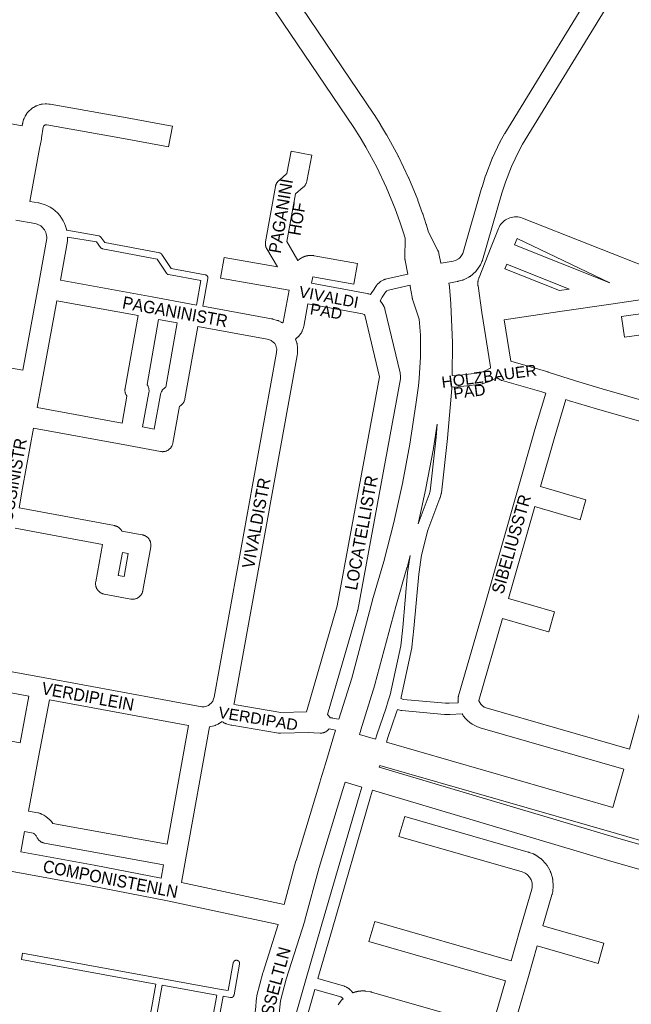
# Model space of a CAD drawing. Header units: metres. Extents: x 123819 to 142731, y 393440 to 405763.
# Tile 257 of 346: x 133602 to 133983, y 400092 to 400705. Entities that reach past the tile are written whole.
import ezdxf
from ezdxf.enums import TextEntityAlignment as Align

# ---------------------------------------------------------------- set-up
doc = ezdxf.new("R2010")
doc.units = ezdxf.units.M
doc.header["$MEASUREMENT"] = 0
for name, color, linetype, lineweight in [('gs-anno-wegen algemeen tekst', 7, 'Continuous', 0), ('gs-knt-aanvullende hoofdweg', 7, 'Continuous', 0), ('gs-knt-fietspaden', 7, 'Continuous', 0), ('gs-knt-paden', 7, 'Continuous', 0), ('gs-knt-wegen algemeen', 7, 'Continuous', 0)]:
    doc.layers.add(name, color=color, linetype=linetype, lineweight=lineweight)
doc.styles.add('Style-Arial', font='arial.ttf')

msp = doc.modelspace()

# ---------------------------------------------------------------- linework, layer by layer
at = {"layer": 'gs-knt-aanvullende hoofdweg', "color": 7, "linetype": 'Continuous', "flags": 128}
for points in [[(133672.88, 400868.43), (133822.89, 400646.33), (133823, 400646.17), (133826.96, 400639.95), (133827.07, 400639.78), (133830.83, 400633.51), (133830.98, 400633.24), (133837.98, 400620.4), (133838.07, 400620.22), (133838.16, 400620.03), (133844.45, 400606.83), (133844.53, 400606.64), (133844.61, 400606.46), (133850.17, 400592.93), (133850.27, 400592.66), (133853.28, 400584.44), (133853.36, 400584.21), (133855.56, 400577.56), (133855.62, 400577.36), (133855.68, 400577.15), (133856.83, 400572.86), (133862.73, 400561.5), (133862.89, 400561.19), (133863.03, 400560.87), (133863.15, 400560.55), (133863.26, 400560.22), (133863.35, 400559.88), (133863.43, 400559.54), (133864.66, 400553.52)], [(133844.13, 400546.67), (133842.37, 400555.2), (133842.31, 400555.51), (133842.3, 400555.59), (133842.27, 400555.82), (133842.26, 400555.92), (133842.25, 400555.98), (133842.25, 400556.04), (133842.24, 400556.14), (133842.22, 400556.37), (133842.22, 400556.45), (133842.21, 400556.76), (133842.28, 400569.15), (133841.23, 400573.05), (133839.14, 400579.39), (133836.22, 400587.36), (133830.8, 400600.56), (133824.69, 400613.39), (133817.86, 400625.92), (133814.24, 400631.97), (133810.39, 400638.01), (133660.13, 400860.46)], [(133801.11, 400269.27), (133809.05, 400294.98), (133822.03, 400343.49), (133822.07, 400343.64), (133829.05, 400367.71), (133835.22, 400391.87), (133840.63, 400416.22), (133845.26, 400440.73), (133849.11, 400465.4), (133850.66, 400477.16), (133851.11, 400481.68), (133851.93, 400495.21), (133851.97, 400508.62), (133851.19, 400518.68), (133846.97, 400531.2), (133846.88, 400531.48), (133846.85, 400531.58), (133846.8, 400531.77), (133846.75, 400531.96), (133846.73, 400532.06), (133846.68, 400532.34), (133846.68, 400532.35), (133845.56, 400538.92), (133845.55, 400538.95), (133845.42, 400539.76)], [(133862.42, 400453.27), (133860.08, 400438.29), (133860.04, 400438.06), (133855.36, 400413.32), (133855.32, 400413.08), (133850.42, 400391.04)], [(133845.48, 400371.34), (133843.57, 400363.87), (133843.51, 400363.64), (133836.52, 400339.53), (133823.52, 400290.96), (133823.45, 400290.68), (133814.81, 400262.73), (133814.5, 400261.71), (133814.18, 400260.68), (133813.91, 400259.8)], [(133766.98, 400153.84), (133774.35, 400180.95), (133774.41, 400181.15), (133789.16, 400229.87), (133789.68, 400231.58), (133792.66, 400241.44), (133797.28, 400256.86), (133797.3, 400256.92), (133799.03, 400262.52)], [(133813.91, 400259.8), (133823.91, 400256.92)], [(133830.67, 400254.97), (133971.82, 400214.26)], [(133973.34, 400195.63), (134042.8, 400175.65), (134043.48, 400178.02), (133973.95, 400198.02), (133973.95, 400198.02), (133826.5, 400240.54), (133826.2, 400239.47), (133973.33, 400195.63), (133973.34, 400195.63), (133973.34, 400195.63)], [(133804.9, 400230.01), (133803.53, 400225.52), (133788.81, 400176.9), (133779.87, 400144), (133779.78, 400143.7), (133768.27, 400107.32), (133764.72, 400093.89), (133763.97, 400085.92)], [(133815.32, 400227), (133804.9, 400230.01)], [(134038.65, 400161.22), (133969.15, 400181.21), (133969.08, 400181.23), (133822.06, 400225.03)], [(133714.09, 399961.21), (133728.53, 400010.94), (133739.96, 400052.42), (133749.07, 400087.91), (133749.82, 400095.91), (133749.86, 400096.22), (133749.87, 400096.32), (133749.9, 400096.53), (133749.93, 400096.66), (133749.94, 400096.73), (133749.95, 400096.77), (133749.97, 400096.83), (133750.04, 400097.14), (133753.8, 400111.33), (133753.9, 400111.68), (133763.27, 400141.32)]]:
    msp.add_lwpolyline(points, dxfattribs=at)
at = {"layer": 'gs-knt-fietspaden', "color": 7, "linetype": 'Continuous', "flags": 128}
for points in [[(133820.86, 400533.93), (133822.03, 400535.96), (133822.09, 400536.05), (133822.15, 400536.14), (133824.45, 400539.62), (133824.55, 400539.76), (133824.65, 400539.89), (133824.76, 400540.02), (133824.87, 400540.14), (133824.99, 400540.26), (133826.64, 400541.78), (133826.75, 400541.88), (133826.87, 400541.98), (133827, 400542.07), (133827.12, 400542.16), (133827.25, 400542.24), (133827.39, 400542.31), (133829.11, 400543.21), (133829.25, 400543.28), (133829.39, 400543.35), (133829.54, 400543.4), (133829.69, 400543.45), (133829.83, 400543.5), (133829.98, 400543.53), (133844.06, 400546.65), (133844.13, 400546.67)], [(133845.42, 400539.76), (133831.96, 400536.78), (133831.06, 400536.31), (133830.07, 400535.39), (133828.06, 400532.35), (133826.76, 400530.11)], [(133869.65, 400541.19), (133869.96, 400538.99), (133869.98, 400538.88), (133869.99, 400538.78), (133870.82, 400528.2), (133870.83, 400528.09), (133871.97, 400504.17), (133871.97, 400504.06), (133871.97, 400503.94), (133871.63, 400483.44)], [(133871.63, 400483.44), (133873.04, 400483.32), (133887.1, 400484.91), (133888.9, 400485.27), (133892.32, 400486.42), (133895.32, 400488.06), (133895.48, 400488.16)], [(133899.21, 400482.21), (133898.98, 400482.07), (133898.88, 400482.01), (133898.79, 400481.96), (133895.42, 400480.11), (133895.29, 400480.04), (133895.15, 400479.98), (133895, 400479.92), (133894.86, 400479.87), (133890.93, 400478.54), (133890.78, 400478.5), (133890.63, 400478.46), (133890.49, 400478.42), (133888.32, 400477.99), (133888.17, 400477.97), (133888.03, 400477.95), (133873.48, 400476.3), (133873.34, 400476.29), (133873.2, 400476.28), (133873.06, 400476.28), (133872.91, 400476.28), (133872.77, 400476.29), (133871.45, 400476.41)], [(133871.45, 400476.41), (133871.43, 400475.64), (133871.42, 400475.54), (133871.41, 400475.44), (133868.68, 400444.4), (133868.68, 400444.32), (133864.97, 400410.48), (133864.95, 400410.34), (133864.92, 400410.19), (133864.89, 400410.04), (133864.85, 400409.9), (133864.1, 400407.28), (133864.06, 400407.14), (133864.01, 400407), (133856.48, 400387.21), (133852.6, 400371.47), (133850.83, 400359.81), (133847.83, 400325.84), (133847.82, 400325.78), (133846.58, 400314.17), (133846.56, 400314.05), (133846.54, 400313.93), (133846.52, 400313.8), (133839.86, 400282.98), (133839.83, 400282.84), (133839.79, 400282.7), (133839.62, 400282.16)], [(133850.42, 400391.04), (133857.4, 400409.36), (133858.02, 400411.55), (133861.69, 400445.05), (133862.42, 400453.27)], [(133823.91, 400256.92), (133825.02, 400260.16), (133830.35, 400275.83), (133831.87, 400280.81), (133833.03, 400284.61), (133839.62, 400315.1), (133840.84, 400326.49), (133843.85, 400360.54), (133843.86, 400360.65), (133843.87, 400360.76), (133845.48, 400371.34)], [(133839.62, 400282.16), (133841.34, 400281.66), (133867.48, 400279.24)], [(133837.57, 400275.44), (133837.04, 400273.73), (133837.01, 400273.62), (133831.66, 400257.9), (133830.67, 400254.97)], [(133877.85, 400272.77), (133870.22, 400272.2), (133870.08, 400272.2), (133869.93, 400272.19), (133867.27, 400272.22), (133867.12, 400272.22), (133866.98, 400272.23), (133840.35, 400274.7), (133840.19, 400274.72), (133840.02, 400274.75), (133839.86, 400274.78), (133839.7, 400274.82), (133837.57, 400275.44)], [(133867.48, 400279.24), (133869.85, 400279.22), (133875.35, 400279.62)], [(133707.7, 399853.06), (133707.83, 399853.47), (133709.2, 399858.17), (133720.31, 399896.15), (133730.24, 399930.91), (133780.36, 400106.23), (133790.05, 400140.14), (133790.06, 400140.15), (133814.12, 400222.87), (133815.32, 400227)], [(133822.06, 400225.03), (133820.86, 400220.91), (133796.8, 400138.2), (133788.07, 400107.66)], [(133788.07, 400107.66), (133804.48, 400102.9), (133804.64, 400102.85), (133804.79, 400102.79), (133804.95, 400102.72), (133805.1, 400102.65), (133805.93, 400102.23), (133806.04, 400102.17), (133806.15, 400102.11), (133806.25, 400102.04), (133806.9, 400101.62), (133807, 400101.55), (133807.1, 400101.48), (133807.19, 400101.4), (133808.31, 400100.49), (133808.43, 400100.39), (133808.55, 400100.29), (133808.66, 400100.18), (133808.76, 400100.06), (133808.86, 400099.94), (133808.96, 400099.82), (133809.7, 400098.77)], [(133786.14, 400100.91), (133737.97, 399932.4)], [(133803.74, 400095.04), (133803.53, 400095.34), (133802.91, 400095.84), (133802.57, 400096.06), (133802.2, 400096.25), (133786.14, 400100.91)]]:
    msp.add_lwpolyline(points, dxfattribs=at)
at = {"layer": 'gs-knt-paden', "color": 7, "linetype": 'Continuous', "flags": 128}
for points in [[(133631.52, 400574.03), (133651.45, 400570.57), (133651.54, 400570.55), (133651.64, 400570.53), (133651.73, 400570.5), (133651.81, 400570.47), (133651.9, 400570.44), (133651.99, 400570.4), (133652.07, 400570.35), (133652.15, 400570.31), (133652.23, 400570.26), (133652.31, 400570.2), (133652.38, 400570.14), (133652.45, 400570.08), (133652.52, 400570.02), (133652.59, 400569.95), (133652.65, 400569.88), (133652.71, 400569.81), (133655.33, 400566.35), (133689.43, 400559.92), (133689.52, 400559.9), (133689.61, 400559.88), (133689.71, 400559.85), (133689.79, 400559.82), (133689.88, 400559.78), (133689.97, 400559.74), (133690.05, 400559.69), (133690.13, 400559.64), (133690.21, 400559.59), (133690.29, 400559.54), (133690.36, 400559.48), (133690.43, 400559.41), (133690.5, 400559.35), (133690.56, 400559.28), (133690.63, 400559.2), (133690.68, 400559.13), (133690.74, 400559.05), (133696.55, 400550.19), (133717.82, 400546.32), (133717.92, 400546.3), (133718.01, 400546.27), (133718.11, 400546.24), (133718.2, 400546.21), (133718.29, 400546.17), (133718.38, 400546.13), (133718.46, 400546.08), (133718.55, 400546.03), (133718.63, 400545.98), (133718.71, 400545.92), (133718.78, 400545.85), (133718.86, 400545.79), (133718.92, 400545.72), (133718.99, 400545.64), (133719.05, 400545.57), (133719.11, 400545.49), (133719.16, 400545.41), (133719.21, 400545.32), (133719.26, 400545.24), (133719.3, 400545.15), (133719.34, 400545.06), (133719.37, 400544.96), (133719.4, 400544.87), (133719.42, 400544.77), (133719.44, 400544.68), (133719.46, 400544.58), (133719.47, 400544.48), (133719.47, 400544.38), (133719.47, 400544.29), (133719.46, 400544.19), (133719.45, 400544.09), (133719.44, 400543.99), (133716.4, 400526.73)], [(133712.44, 400527.45), (133715.13, 400542.72), (133694.98, 400546.39), (133694.89, 400546.41), (133694.8, 400546.43), (133694.7, 400546.46), (133694.61, 400546.5), (133694.53, 400546.53), (133694.44, 400546.57), (133694.36, 400546.62), (133694.27, 400546.67), (133694.19, 400546.72), (133694.12, 400546.78), (133694.04, 400546.84), (133693.97, 400546.9), (133693.9, 400546.97), (133693.84, 400547.04), (133693.78, 400547.11), (133693.72, 400547.19), (133693.66, 400547.27), (133687.85, 400556.13), (133653.82, 400562.55), (133653.73, 400562.57), (133653.63, 400562.59), (133653.54, 400562.62), (133653.44, 400562.66), (133653.35, 400562.7), (133653.26, 400562.74), (133653.18, 400562.79), (133653.09, 400562.84), (133653.01, 400562.9), (133652.94, 400562.96), (133652.86, 400563.02), (133652.79, 400563.09), (133652.72, 400563.16), (133652.65, 400563.23), (133652.59, 400563.31), (133649.98, 400566.75), (133632.05, 400569.86)], [(133641.31, 400116.66), (133727.77, 400100.92), (133732.15, 400100.14), (133735.26, 400117.44), (133735.28, 400117.51), (133735.28, 400117.54), (133735.3, 400117.6), (133735.31, 400117.63), (133735.33, 400117.7), (133735.34, 400117.73), (133735.36, 400117.79), (133735.37, 400117.82), (133735.4, 400117.88), (133735.41, 400117.91), (133735.44, 400117.97), (133735.45, 400118), (133735.48, 400118.05), (133735.5, 400118.07), (133735.53, 400118.14), (133735.55, 400118.16), (133735.58, 400118.22), (133735.6, 400118.24), (133735.64, 400118.3), (133735.66, 400118.32), (133735.7, 400118.37), (133735.74, 400118.41), (133735.77, 400118.45), (133735.83, 400118.52), (133735.87, 400118.55), (133735.9, 400118.58), (133735.93, 400118.61), (133735.98, 400118.65), (133736.05, 400118.7), (133736.1, 400118.74), (133736.13, 400118.76), (133736.17, 400118.78), (133736.22, 400118.81), (133736.26, 400118.84), (133736.26, 400118.84), (133736.3, 400118.86), (133736.35, 400118.88), (133736.39, 400118.9), (133736.44, 400118.92), (133736.48, 400118.94), (133736.53, 400118.96), (133736.57, 400118.98), (133736.62, 400118.99), (133736.66, 400119.01), (133736.75, 400119.03), (133736.85, 400119.05), (133736.94, 400119.07), (133737.04, 400119.08), (133737.14, 400119.09), (133737.23, 400119.09), (133737.33, 400119.09), (133737.43, 400119.08), (133737.53, 400119.07), (133737.62, 400119.06), (133737.72, 400119.04), (133737.81, 400119.01), (133737.9, 400118.98), (133737.99, 400118.95), (133738.08, 400118.91), (133738.17, 400118.87), (133738.26, 400118.82), (133738.34, 400118.77), (133738.42, 400118.71), (133738.5, 400118.66), (133738.57, 400118.59), (133738.64, 400118.53), (133738.71, 400118.46), (133738.77, 400118.39), (133738.84, 400118.31), (133738.89, 400118.23), (133738.95, 400118.15), (133739, 400118.07), (133739.04, 400117.98), (133739.08, 400117.89), (133739.12, 400117.8), (133739.15, 400117.71), (133739.18, 400117.62), (133739.18, 400117.61), (133739.18, 400117.6), (133739.2, 400117.52), (133739.21, 400117.5), (133739.22, 400117.43), (133739.23, 400117.41), (133739.24, 400117.33), (133739.24, 400117.32), (133739.25, 400117.24), (133739.25, 400117.22), (133739.25, 400117.14), (133739.25, 400117.12), (133739.25, 400117.04), (133739.25, 400117.02), (133739.25, 400116.95), (133739.25, 400116.92), (133739.24, 400116.85), (133739.24, 400116.82), (133739.23, 400116.75), (133739.22, 400116.73), (133735.75, 400097.44), (133735.73, 400097.35), (133735.7, 400097.25), (133735.67, 400097.16), (133735.64, 400097.07), (133735.6, 400096.97), (133735.56, 400096.89), (133735.51, 400096.8), (133735.46, 400096.71), (133735.41, 400096.63), (133735.35, 400096.55), (133735.28, 400096.48), (133735.22, 400096.41), (133735.15, 400096.34), (133735.07, 400096.27), (133735, 400096.21), (133734.92, 400096.15), (133734.83, 400096.1), (133734.75, 400096.05), (133734.66, 400096), (133734.57, 400095.96), (133734.48, 400095.92), (133734.39, 400095.89), (133734.29, 400095.86), (133734.2, 400095.84), (133734.1, 400095.82), (133734, 400095.8), (133733.91, 400095.8), (133733.81, 400095.79), (133733.71, 400095.79), (133733.61, 400095.8), (133733.51, 400095.81), (133733.41, 400095.82), (133729.02, 400096.61), (133714.32, 400016.33)], [(133689.19, 400023.1), (133710.73, 400019.04), (133725.07, 400097.33), (133691.08, 400103.52), (133676.95, 400025.4), (133689.18, 400023.1), (133689.19, 400023.1), (133689.19, 400023.1)]]:
    msp.add_lwpolyline(points, dxfattribs=at)
msp.add_lwpolyline([(133672.63, 400024.15), (133687.12, 400104.24), (133640.59, 400112.71), (133603.34, 400119.49, -0.371566), (133603.33, 400119.5), (133604.05, 400123.44, -0.371562), (133604.06, 400123.44), (133641.3, 400116.66), (133641.31, 400116.66), (133641.31, 400116.66)], format="xyb", dxfattribs=at)
at = {"layer": 'gs-knt-wegen algemeen', "color": 7, "linetype": 'Continuous', "flags": 128}
for points in [[(133864.66, 400553.52), (133864.75, 400553.54), (133872.31, 400554.89), (133873.74, 400555.28), (133875.59, 400556.22), (133876.15, 400556.65), (133876.65, 400557.13), (133877.89, 400558.87), (133878.22, 400559.58), (133890.23, 400600.87), (133890.27, 400601.01), (133892.52, 400608.1), (133892.58, 400608.29), (133892.65, 400608.47), (133896.59, 400618.69), (133896.68, 400618.91), (133896.77, 400619.13), (133901.45, 400629.03), (133901.52, 400629.19), (133901.61, 400629.35), (133904.21, 400634.17), (133904.3, 400634.32), (133904.39, 400634.47), (133971.13, 400743.47)], [(133982.21, 400736.64), (133915.58, 400627.82), (133913.14, 400623.31), (133908.65, 400613.79), (133904.87, 400603.98), (133902.71, 400597.16), (133890.58, 400555.47), (133890.51, 400555.23), (133890.43, 400555), (133890.34, 400554.77), (133890.24, 400554.55), (133889.45, 400552.84), (133889.31, 400552.57), (133889.17, 400552.3), (133889.01, 400552.04), (133888.84, 400551.79), (133886.89, 400549.08), (133886.72, 400548.85), (133886.53, 400548.62), (133886.34, 400548.4), (133886.13, 400548.2), (133884.93, 400547.03), (133884.74, 400546.85), (133884.55, 400546.68), (133884.34, 400546.52), (133883.01, 400545.51), (133882.78, 400545.34), (133882.53, 400545.18), (133882.28, 400545.03), (133882.03, 400544.89), (133879.05, 400543.37), (133878.81, 400543.26), (133878.56, 400543.15), (133878.31, 400543.05), (133878.05, 400542.96), (133877.8, 400542.89), (133875.44, 400542.25), (133875.16, 400542.18), (133874.88, 400542.12), (133869.65, 400541.19)], [(133895.48, 400488.16), (133895.49, 400488.37), (133895.49, 400488.42), (133895.51, 400488.69), (133895.31, 400490.14), (133890.13, 400522.78), (133890.12, 400522.86), (133890.12, 400522.88), (133887.77, 400539.34), (133887.74, 400539.58), (133887.72, 400539.82), (133887.71, 400540.06), (133887.71, 400540.3), (133887.72, 400541.48), (133887.73, 400541.77), (133887.75, 400542.05), (133887.78, 400542.33), (133887.82, 400542.61), (133887.88, 400542.89), (133887.95, 400543.16), (133888.19, 400544.02), (133888.25, 400544.25), (133888.33, 400544.48), (133888.41, 400544.71), (133895.99, 400563.72), (133900.54, 400575.17), (133900.96, 400576.08), (133901.44, 400576.96), (133902.01, 400577.79), (133902.64, 400578.56), (133903.34, 400579.28), (133904.1, 400579.94), (133904.91, 400580.52), (133905.77, 400581.04), (133906.67, 400581.47), (133907.6, 400581.83), (133908.57, 400582.11), (133909.55, 400582.3), (133910.55, 400582.4), (133911.55, 400582.42), (133912.55, 400582.34), (133913.54, 400582.19), (133914.51, 400581.95), (133915.45, 400581.62), (133915.45, 400581.62), (133915.46, 400581.62)], [(133915.46, 400581.62), (133999.84, 400548.38)], [(133613.63, 400538.87), (133613.63, 400538.87), (133613.63, 400538.88), (133619.02, 400569), (133619.02, 400569.68), (133618.7, 400571.79), (133618.41, 400572.65), (133618.05, 400573.49), (133617.61, 400574.29), (133617.1, 400575.04), (133616.51, 400575.74), (133615.92, 400576.27), (133615.29, 400576.75), (133614.62, 400577.17), (133613.91, 400577.54), (133613.18, 400577.85), (133612.42, 400578.09), (133611.65, 400578.27), (133599.79, 400580.44)], [(133632.05, 400569.86), (133632.03, 400568.33), (133632.02, 400568.06), (133632, 400567.79), (133631.97, 400567.52), (133631.93, 400567.25), (133627.59, 400542.96)], [(133910.49, 400564.96), (133969.99, 400541.26), (133912.08, 400568.95), (133910.49, 400564.96)], [(133944.52, 400537.39), (133905.67, 400552.86), (133904.56, 400550.05), (133938.54, 400536.52), (133944.52, 400537.39)], [(133552.02, 400496.03), (133604.18, 400486.81), (133613.63, 400538.86)], [(133613.63, 400538.86), (133613.63, 400538.86), (133613.63, 400538.87)], [(133613.63, 400538.86), (133613.63, 400538.86), (133613.63, 400538.87)], [(133627.59, 400542.96), (133684.71, 400532.52), (133709.14, 400528.05), (133712.44, 400527.45)], [(133784.05, 400541.05), (133818.73, 400534.59), (133819.04, 400534.52), (133819.34, 400534.44), (133819.64, 400534.35), (133820.86, 400533.93)], [(134006.77, 400533.33), (133970.42, 400528.02), (133938.7, 400523.38), (133904.02, 400518.31), (133908.12, 400492.48), (133908.15, 400492.38), (133931.22, 400485.79), (133931.47, 400485.72), (133940.07, 400482.89), (133948.45, 400480.23), (133965.19, 400475.26), (134046.81, 400451.84)], [(133625.28, 400530.14), (133615.83, 400478.1), (133613.18, 400463.53), (133666, 400453.82), (133669.05, 400470.6), (133669.04, 400470.61), (133668.87, 400470.86), (133668.7, 400471.12), (133668.55, 400471.39), (133668.41, 400471.67), (133668.28, 400471.95), (133668.17, 400472.24), (133668.07, 400472.54), (133667.99, 400472.83), (133667.92, 400473.14), (133667.86, 400473.44), (133667.82, 400473.75), (133667.8, 400474.06), (133667.79, 400474.37), (133667.79, 400474.68), (133667.81, 400474.99), (133667.84, 400475.29), (133667.89, 400475.6), (133675.98, 400520.88)], [(133675.98, 400520.88), (133625.28, 400530.14)], [(133716.4, 400526.73), (133759.18, 400518.91), (133759.41, 400518.86), (133759.64, 400518.81), (133759.86, 400518.74), (133762.63, 400517.92), (133762.89, 400517.83), (133763.15, 400517.74), (133763.41, 400517.63), (133763.66, 400517.51), (133765.12, 400516.79), (133765.39, 400516.65), (133765.64, 400516.5), (133765.87, 400516.35)], [(133735.64, 400278.68), (133736.99, 400278.3), (133764.98, 400273.56), (133780.89, 400273.97), (133800.05, 400340.05), (133826.41, 400482.81), (133817.32, 400521.1), (133817.27, 400521.17), (133816.87, 400521.54), (133815.88, 400521.87), (133781.73, 400528.24)], [(133781.73, 400528.24), (133779.16, 400514), (133779.1, 400513.73), (133779.03, 400513.46), (133778.96, 400513.2), (133778.87, 400512.93), (133778.29, 400511.35), (133778.18, 400511.05), (133778.05, 400510.76), (133777.9, 400510.48), (133777.75, 400510.21), (133777.58, 400509.94), (133777.4, 400509.68), (133777.2, 400509.44), (133776.13, 400508.13), (133775.95, 400507.92), (133775.76, 400507.72), (133775.56, 400507.52), (133775.36, 400507.34), (133774.11, 400506.27)], [(133826.76, 400530.11), (133826.78, 400530.1), (133826.95, 400529.92), (133827.12, 400529.73), (133827.28, 400529.53), (133827.44, 400529.32), (133828.18, 400528.3), (133828.33, 400528.09), (133828.47, 400527.87), (133828.6, 400527.65), (133828.72, 400527.42), (133829.29, 400526.29), (133829.42, 400526.02), (133829.54, 400525.73), (133829.64, 400525.45), (133829.73, 400525.16), (133829.81, 400524.86), (133839.21, 400485.26), (133839.26, 400485.03), (133839.3, 400484.79), (133839.34, 400484.56), (133839.47, 400483.5), (133839.5, 400483.21), (133839.51, 400482.93), (133839.52, 400482.65), (133839.51, 400482.36), (133839.49, 400482.08), (133839.45, 400481.79), (133839.41, 400481.51), (133812.79, 400337.36), (133812.75, 400337.15), (133812.7, 400336.94), (133812.64, 400336.73)], [(133713.23, 400514.07), (133705.16, 400468.93), (133705.1, 400468.63), (133705.02, 400468.33), (133704.93, 400468.03), (133704.82, 400467.74), (133704.71, 400467.46), (133704.57, 400467.17), (133704.43, 400466.9), (133704.27, 400466.63), (133704.1, 400466.38), (133703.92, 400466.12), (133703.73, 400465.88), (133703.52, 400465.65), (133703.3, 400465.43), (133703.08, 400465.22), (133702.84, 400465.02), (133702.6, 400464.83), (133702.34, 400464.65), (133702.08, 400464.49), (133701.84, 400464.35), (133697.61, 400441.39), (133697.54, 400441.07), (133697.46, 400440.76), (133697.36, 400440.46), (133697.25, 400440.16), (133697.13, 400439.87), (133696.99, 400439.58), (133696.83, 400439.3), (133696.67, 400439.03), (133696.49, 400438.76), (133696.29, 400438.51), (133696.09, 400438.26), (133695.87, 400438.03), (133695.64, 400437.8), (133695.41, 400437.59), (133695.16, 400437.39), (133694.9, 400437.2), (133694.63, 400437.03), (133694.35, 400436.87), (133694.07, 400436.72), (133693.78, 400436.59), (133693.49, 400436.47), (133693.18, 400436.36), (133692.88, 400436.27), (133692.57, 400436.2), (133692.25, 400436.14), (133691.94, 400436.1), (133691.62, 400436.07), (133691.3, 400436.06), (133690.98, 400436.06), (133690.66, 400436.08), (133690.34, 400436.11), (133690.03, 400436.16), (133670.07, 400439.83), (133610.85, 400450.72), (133604.02, 400413.4), (133601.79, 400401.13), (133661.27, 400389.97), (133661.59, 400389.9), (133661.9, 400389.82), (133662.2, 400389.72), (133662.5, 400389.61), (133662.79, 400389.49), (133663.08, 400389.35), (133663.36, 400389.19), (133663.63, 400389.02), (133663.89, 400388.84), (133664.15, 400388.65), (133664.39, 400388.44), (133664.62, 400388.23), (133664.85, 400388), (133665.06, 400387.76), (133665.26, 400387.51), (133665.44, 400387.25), (133665.62, 400386.98), (133665.78, 400386.71), (133665.88, 400386.51), (133678.6, 400384.22), (133678.91, 400384.15), (133679.22, 400384.07), (133679.53, 400383.98), (133679.83, 400383.87), (133680.12, 400383.75), (133680.41, 400383.61), (133680.69, 400383.46), (133680.96, 400383.29), (133681.23, 400383.11), (133681.48, 400382.92), (133681.73, 400382.71), (133681.97, 400382.5), (133682.19, 400382.27), (133682.4, 400382.03), (133682.6, 400381.78), (133682.79, 400381.53), (133682.97, 400381.26), (133683.13, 400380.99), (133683.28, 400380.7), (133683.42, 400380.41), (133683.54, 400380.12), (133683.64, 400379.82), (133683.73, 400379.51), (133683.81, 400379.2), (133683.87, 400378.89), (133683.91, 400378.57), (133683.94, 400378.25), (133683.96, 400377.93), (133683.95, 400377.61), (133683.94, 400377.29), (133683.9, 400376.98), (133683.86, 400376.66), (133678.97, 400349.46), (133678.91, 400349.15), (133678.83, 400348.85), (133678.74, 400348.55), (133678.63, 400348.26), (133678.51, 400347.97), (133678.38, 400347.69), (133678.24, 400347.42), (133678.08, 400347.15), (133677.91, 400346.89), (133677.72, 400346.64), (133677.53, 400346.4), (133677.32, 400346.17), (133677.1, 400345.94), (133676.87, 400345.73), (133676.64, 400345.53), (133676.39, 400345.34), (133676.13, 400345.17), (133675.87, 400345), (133675.6, 400344.85), (133675.32, 400344.71), (133675.03, 400344.59), (133674.74, 400344.48), (133674.45, 400344.38), (133674.15, 400344.3), (133673.84, 400344.23), (133673.54, 400344.17), (133673.23, 400344.13), (133672.92, 400344.11), (133672.61, 400344.1), (133672.3, 400344.1), (133671.99, 400344.12), (133671.68, 400344.16), (133671.37, 400344.21), (133654.79, 400347.3), (133654.48, 400347.36), (133654.17, 400347.44), (133653.86, 400347.54), (133653.57, 400347.65), (133653.27, 400347.78), (133652.99, 400347.92), (133652.71, 400348.07), (133652.43, 400348.24), (133652.17, 400348.42), (133651.92, 400348.61), (133651.67, 400348.82), (133651.44, 400349.03), (133651.22, 400349.26), (133651, 400349.5), (133650.8, 400349.75), (133650.62, 400350.01), (133650.44, 400350.28), (133650.28, 400350.55), (133650.13, 400350.83), (133650, 400351.12), (133649.88, 400351.42), (133649.78, 400351.72), (133649.69, 400352.03), (133649.61, 400352.34), (133649.56, 400352.65), (133649.51, 400352.97), (133649.48, 400353.29), (133649.47, 400353.6), (133649.47, 400353.92), (133649.49, 400354.24), (133649.53, 400354.56), (133649.58, 400354.87), (133653.85, 400378.11), (133599.46, 400388.32)], [(133688.79, 400518.54), (133681.54, 400477.96), (133681.56, 400477.94), (133681.73, 400477.68), (133681.9, 400477.42), (133682.05, 400477.15), (133682.19, 400476.87), (133682.31, 400476.59), (133682.43, 400476.3), (133682.52, 400476), (133682.61, 400475.7), (133682.68, 400475.4), (133682.73, 400475.1), (133682.77, 400474.79), (133682.8, 400474.48), (133682.81, 400474.17), (133682.81, 400473.86), (133682.79, 400473.55), (133682.75, 400473.24), (133682.71, 400472.93), (133678.81, 400451.46), (133685.98, 400450.14), (133689.95, 400471.69), (133690.01, 400472), (133690.09, 400472.31), (133690.19, 400472.61), (133690.3, 400472.91), (133690.42, 400473.2), (133690.56, 400473.49), (133690.72, 400473.77), (133690.88, 400474.04), (133691.06, 400474.3), (133691.25, 400474.56), (133691.46, 400474.8), (133691.67, 400475.04), (133691.9, 400475.26), (133692.14, 400475.47), (133692.39, 400475.67), (133692.64, 400475.86), (133692.91, 400476.04), (133693.18, 400476.2), (133693.23, 400476.22), (133700.42, 400516.41)], [(133700.42, 400516.41), (133688.79, 400518.54)], [(133761.14, 400503.4), (133760.74, 400503.84), (133760.45, 400504.16), (133758.81, 400505.39), (133758.38, 400505.6), (133756.49, 400506.16), (133713.23, 400514.07)], [(133722.53, 400280.6), (133723.04, 400281.94), (133723.3, 400282.96), (133762.23, 400497.85), (133762.35, 400500.09), (133762.29, 400500.51), (133761.72, 400502.28), (133761.15, 400503.4)], [(133774.11, 400506.27), (133774.86, 400503.97), (133774.95, 400503.69), (133775.02, 400503.4), (133775.08, 400503.1), (133775.12, 400502.81), (133775.34, 400501.19), (133775.37, 400500.89), (133775.39, 400500.6), (133775.39, 400500.3), (133775.38, 400500), (133775.21, 400496.75), (133775.19, 400496.47), (133775.16, 400496.2), (133775.12, 400495.93), (133736.07, 400280.41), (133736.02, 400280.18), (133735.97, 400279.95), (133735.64, 400278.68)], [(133761.15, 400503.4), (133761.14, 400503.4)], [(133761.15, 400503.4), (133761.14, 400503.4)], [(133875.35, 400279.62), (133875.31, 400280.08), (133875.3, 400280.33), (133875.29, 400280.59), (133875.3, 400280.84), (133875.31, 400281.1), (133875.44, 400282.66), (133875.46, 400282.92), (133875.5, 400283.18), (133875.54, 400283.44), (133875.6, 400283.7), (133875.67, 400283.95), (133892.37, 400341.88), (133912.47, 400411.85), (133922.61, 400447.62), (133922.64, 400447.71), (133930.03, 400472.49), (133927.52, 400473.31), (133902.78, 400480.37), (133902.48, 400480.47), (133902.18, 400480.57), (133901.89, 400480.7), (133901.61, 400480.83), (133901.33, 400480.99), (133899.21, 400482.21)], [(133982.15, 400250.74), (133989.1, 400275.27), (133998.91, 400308.95), (133998.91, 400308.97), (134014.27, 400361.01), (134019.32, 400380.04), (134019.35, 400380.17), (134035.52, 400436.51), (134035.54, 400436.57), (134036.9, 400441.14)], [(133663.56, 400358.91), (133667.31, 400358.21), (133669.89, 400372.56), (133666.19, 400373.22), (133663.56, 400358.91)], [(133812.64, 400336.73), (133793.93, 400272.21)], [(133583.68, 400301.43), (133616.82, 400295.28), (133715.76, 400277.04), (133716.53, 400277.01), (133717.18, 400277.06), (133719.2, 400277.61), (133719.78, 400277.89), (133720.33, 400278.24), (133721.84, 400279.66), (133722.17, 400280.1), (133722.52, 400280.6)], [(133576.51, 400262.39), (133576.83, 400260.93), (133576.99, 400260.46), (133577.46, 400259.76), (133577.52, 400259.72), (133578.79, 400258.88), (133578.86, 400258.86), (133602.43, 400254.51), (133608.01, 400283.67), (133581.1, 400288.67), (133576.49, 400262.9), (133576.51, 400262.4), (133576.51, 400262.4), (133576.51, 400262.39)], [(133620.81, 400281.3), (133614.01, 400245.72), (133607.7, 400212.04), (133613.47, 400211.01), (133613.74, 400210.96), (133614, 400210.9), (133614.25, 400210.82), (133614.51, 400210.74), (133615.25, 400210.47), (133615.46, 400210.4), (133615.67, 400210.31), (133615.87, 400210.22), (133617.24, 400209.49), (133618.55, 400208.66), (133619.79, 400207.71), (133620.94, 400206.67), (133622, 400205.54), (133622.96, 400204.33), (133694.14, 400191.43), (133707.48, 400265.33), (133620.81, 400281.3)], [(133722.52, 400280.6), (133722.53, 400280.6)], [(133722.52, 400280.6), (133722.53, 400280.6)], [(133793.93, 400272.21), (133794.12, 400272.05), (133794.36, 400271.83), (133794.58, 400271.6), (133794.79, 400271.36), (133794.99, 400271.11), (133795.17, 400270.85), (133795.35, 400270.59), (133795.51, 400270.31), (133795.55, 400270.22), (133796.78, 400270.11), (133796.91, 400270.1), (133797.04, 400270.08), (133797.16, 400270.05), (133798.16, 400269.85), (133801.11, 400269.27)], [(133978.6, 400238.21), (133889.13, 400263.98), (133889.11, 400263.99), (133887.37, 400264.59), (133885.69, 400265.34), (133884.1, 400266.25), (133882.59, 400267.31), (133881.19, 400268.5), (133879.91, 400269.82), (133878.75, 400271.25), (133878.59, 400271.48), (133878.44, 400271.71), (133878.3, 400271.95), (133877.85, 400272.77)], [(133728.24, 400267.87), (133728.1, 400267.77), (133727.85, 400267.6), (133726.47, 400266.72), (133726.25, 400266.58), (133726.01, 400266.45), (133725.78, 400266.33), (133724.3, 400265.62), (133724.03, 400265.5), (133723.75, 400265.39), (133723.47, 400265.29), (133723.19, 400265.2), (133720.56, 400264.49), (133705.8, 400182.71), (133703.07, 400167.57)], [(133785.48, 400260.86), (133782.28, 400260.99), (133764.69, 400260.53), (133764.38, 400260.53), (133764.06, 400260.54), (133763.75, 400260.57), (133763.43, 400260.62), (133734.48, 400265.52), (133734.25, 400265.56), (133734.03, 400265.61), (133733.81, 400265.67), (133730.88, 400266.49), (133730.59, 400266.58), (133730.31, 400266.68), (133730.03, 400266.79), (133729.76, 400266.92), (133729.49, 400267.06), (133729.23, 400267.21), (133728.98, 400267.38), (133728.24, 400267.87)], [(133799.03, 400262.52), (133797.09, 400262.91), (133795.98, 400263.13), (133794.95, 400263.22), (133794.86, 400263.1), (133794.65, 400262.86), (133794.43, 400262.63), (133794.2, 400262.41), (133793.96, 400262.2), (133793.71, 400262), (133793.45, 400261.81), (133793.18, 400261.64), (133792.9, 400261.48), (133792.62, 400261.33), (133792.33, 400261.2), (133792.03, 400261.08), (133791.73, 400260.98), (133791.42, 400260.89), (133791.11, 400260.82), (133790.8, 400260.76), (133790.48, 400260.72), (133790.16, 400260.69), (133789.84, 400260.68), (133789.52, 400260.69), (133785.48, 400260.86)], [(133785.48, 400260.86), (133785.48, 400260.86), (133785.48, 400260.86)], [(133785.48, 400260.86), (133785.48, 400260.86), (133785.48, 400260.86)], [(133971.82, 400214.26), (133978.6, 400238.21)], [(133690.31, 400170.19), (133691.83, 400178.62), (133617.74, 400192.04), (133617.43, 400192.1), (133617.13, 400192.18), (133616.83, 400192.27), (133616.54, 400192.38), (133616.25, 400192.5), (133615.97, 400192.63), (133615.69, 400192.78), (133615.43, 400192.94), (133615.17, 400193.11), (133614.92, 400193.3), (133614.67, 400193.49), (133614.44, 400193.7), (133614.22, 400193.92), (133614.01, 400194.15), (133613.81, 400194.39), (133613.62, 400194.64), (133613.44, 400194.9), (133613.28, 400195.16), (133613.13, 400195.44), (133612.99, 400195.72), (133612.75, 400196.17), (133612.48, 400196.6), (133612.16, 400197.01), (133611.82, 400197.38), (133611.43, 400197.73), (133611.02, 400198.03), (133610.59, 400198.3), (133605.31, 400199.24), (133602.94, 400186.61)], [(133602.94, 400186.61), (133648.59, 400178.36), (133648.69, 400178.34), (133690.31, 400170.19)], [(133763.27, 400141.32), (133694.23, 400156.15), (133646.23, 400165.55), (133594.18, 400174.96), (133566.7, 400179.89)], [(133703.07, 400167.57), (133766.98, 400153.84)], [(133809.7, 400098.77), (133809.79, 400098.8), (133809.93, 400098.86), (133810.08, 400098.91), (133810.23, 400098.97), (133810.38, 400099.02), (133810.53, 400099.07), (133810.68, 400099.12), (133810.83, 400099.16), (133810.98, 400099.21), (133811.13, 400099.25), (133811.28, 400099.3), (133811.43, 400099.34), (133811.58, 400099.38), (133811.74, 400099.42), (133811.89, 400099.46), (133812.04, 400099.5), (133812.2, 400099.53), (133812.35, 400099.57), (133812.5, 400099.6), (133812.66, 400099.63), (133812.81, 400099.66), (133812.97, 400099.69), (133813.12, 400099.72), (133813.28, 400099.74), (133813.43, 400099.77), (133813.59, 400099.79), (133813.74, 400099.82), (133813.9, 400099.84), (133814.06, 400099.86), (133814.21, 400099.88), (133814.37, 400099.89), (133814.52, 400099.91), (133814.52, 400099.91), (133814.53, 400099.91), (133814.68, 400099.92), (133814.84, 400099.94), (133815, 400099.95), (133815.15, 400099.96), (133815.31, 400099.97), (133815.47, 400099.98), (133815.62, 400099.98), (133815.78, 400099.99), (133815.94, 400099.99), (133816.1, 400100), (133816.25, 400100), (133816.41, 400100), (133816.57, 400100), (133816.73, 400099.99), (133817.01, 400099.98), (133817.28, 400099.96), (133817.56, 400099.92), (133820.62, 400099.45), (133820.89, 400099.41), (133821.17, 400099.35), (133821.44, 400099.28), (133867.08, 400086.14)], [(133800.59, 400091.23), (133801.46, 400092.51), (133801.62, 400092.74), (133801.8, 400092.96), (133801.98, 400093.18), (133803.01, 400094.33), (133803.22, 400094.56), (133803.45, 400094.78), (133803.68, 400094.99), (133803.74, 400095.04)]]:
    msp.add_lwpolyline(points, dxfattribs=at)
for points in [[(133523.78, 400653.68), (133603.82, 400639.06), (133604.05, 400640.61), (133604.09, 400640.87), (133604.15, 400641.14), (133604.22, 400641.4), (133604.6, 400642.8), (133604.68, 400643.06), (133604.77, 400643.31), (133604.87, 400643.57), (133604.98, 400643.81), (133605.52, 400644.97), (133605.63, 400645.2), (133605.75, 400645.42), (133605.88, 400645.64), (133606.02, 400645.86), (133606.73, 400646.92), (133606.91, 400647.17), (133607.1, 400647.41), (133607.3, 400647.64), (133607.51, 400647.86), (133607.73, 400648.07), (133609.6, 400649.79), (133609.82, 400649.98), (133610.05, 400650.16), (133610.28, 400650.33), (133610.52, 400650.49), (133610.77, 400650.64), (133611.76, 400651.21), (133612.03, 400651.36), (133612.3, 400651.49), (133612.58, 400651.61), (133612.87, 400651.71), (133614.69, 400652.34), (133614.96, 400652.43), (133615.24, 400652.51), (133615.52, 400652.57), (133615.8, 400652.62), (133616.09, 400652.66), (133616.37, 400652.69), (133618.18, 400652.81), (133618.48, 400652.82), (133618.79, 400652.82), (133619.09, 400652.81), (133620.45, 400652.71), (133620.67, 400652.69), (133620.89, 400652.66), (133621.12, 400652.62), (133669.2, 400644.09), (133669.25, 400644.08), (133697.31, 400638.91, -0.371426), (133697.32, 400638.9), (133694.96, 400626.11, -0.371424), (133694.95, 400626.1), (133666.91, 400631.27), (133619.17, 400639.75), (133618.61, 400639.79), (133618.12, 400639.75), (133617.8, 400639.64), (133617.1, 400639), (133617.01, 400638.8), (133616.88, 400638.33), (133615.9, 400631.63), (133615.85, 400631.34), (133615.79, 400631.04), (133615.71, 400630.75), (133614.48, 400624.92), (133608.52, 400592.08), (133614.01, 400591.08), (133614.05, 400591.07), (133615.92, 400590.63), (133617.75, 400590.04), (133619.52, 400589.29), (133621.22, 400588.39), (133622.84, 400587.35), (133624.37, 400586.18), (133625.79, 400584.88), (133625.95, 400584.71), (133627.2, 400583.25), (133628.33, 400581.69), (133629.31, 400580.04), (133630.16, 400578.32), (133630.85, 400576.53), (133631.4, 400574.68), (133631.45, 400574.43), (133631.47, 400574.37), (133631.51, 400574.11), (133631.52, 400574.03)], [(133765.87, 400516.35), (133766.42, 400516.83), (133766.44, 400516.84), (133766.44, 400516.86), (133770.04, 400536.74), (133727.35, 400544.18, -0.371797), (133727.34, 400544.19), (133729.58, 400557, -0.371796), (133729.59, 400557.01), (133762.83, 400551.22), (133756.18, 400562.41), (133756.03, 400562.68), (133755.89, 400562.96), (133755.76, 400563.24), (133755.65, 400563.53), (133755.55, 400563.82), (133755.47, 400564.12), (133755.4, 400564.42), (133755.34, 400564.73), (133755.3, 400565.04), (133755.28, 400565.35), (133755.27, 400565.66), (133755.27, 400565.96), (133755.29, 400566.27), (133755.32, 400566.58), (133755.37, 400566.89), (133761.57, 400601.35), (133761.63, 400601.65), (133761.71, 400601.94), (133761.79, 400602.22), (133761.89, 400602.51), (133762.01, 400602.78), (133762.13, 400603.06), (133762.27, 400603.32), (133762.42, 400603.58), (133762.58, 400603.83), (133762.75, 400604.08), (133762.94, 400604.31), (133763.13, 400604.54), (133763.34, 400604.76), (133763.55, 400604.97), (133763.78, 400605.17), (133768.75, 400609.37), (133771.34, 400623.29, -0.371302), (133771.35, 400623.29), (133784.13, 400620.91, -0.371302), (133784.14, 400620.9), (133781.12, 400604.71), (133781.06, 400604.39), (133780.97, 400604.09), (133780.88, 400603.78), (133780.77, 400603.48), (133780.64, 400603.19), (133780.5, 400602.91), (133780.35, 400602.63), (133780.18, 400602.36), (133780, 400602.09), (133779.81, 400601.84), (133779.61, 400601.6), (133779.39, 400601.36), (133779.16, 400601.14), (133778.92, 400600.93), (133773.97, 400596.74), (133768.61, 400566.97)], [(133768.61, 400566.97), (133775.61, 400555.19), (133775.66, 400555.24), (133775.72, 400555.3), (133775.79, 400555.36), (133775.85, 400555.41), (133775.91, 400555.47), (133775.98, 400555.53), (133776.04, 400555.58), (133776.1, 400555.64), (133776.17, 400555.69), (133776.23, 400555.75), (133776.3, 400555.8), (133776.36, 400555.85), (133776.43, 400555.91), (133776.5, 400555.96), (133776.56, 400556.01), (133776.63, 400556.06), (133776.7, 400556.11), (133776.77, 400556.16), (133776.84, 400556.21), (133776.9, 400556.26), (133776.97, 400556.31), (133777.04, 400556.36), (133777.11, 400556.41), (133777.18, 400556.45), (133777.25, 400556.5), (133777.33, 400556.55), (133777.4, 400556.59), (133777.47, 400556.64), (133777.54, 400556.68), (133777.61, 400556.73), (133777.69, 400556.77), (133777.76, 400556.81), (133777.83, 400556.86), (133777.91, 400556.9), (133777.98, 400556.94), (133778.05, 400556.98), (133778.13, 400557.02), (133778.2, 400557.06), (133778.28, 400557.1), (133778.35, 400557.14), (133778.43, 400557.18), (133778.5, 400557.21), (133778.58, 400557.25), (133778.66, 400557.29), (133778.73, 400557.32), (133778.81, 400557.36), (133778.89, 400557.39), (133778.97, 400557.43), (133779.04, 400557.46), (133779.12, 400557.49), (133779.2, 400557.53), (133779.28, 400557.56), (133779.36, 400557.59), (133779.44, 400557.62), (133779.52, 400557.65), (133779.59, 400557.68), (133779.67, 400557.71), (133779.75, 400557.74), (133779.83, 400557.77), (133779.91, 400557.79), (133779.99, 400557.82), (133780.08, 400557.84), (133780.16, 400557.87), (133780.24, 400557.9), (133780.32, 400557.92), (133780.4, 400557.94), (133780.48, 400557.97), (133780.56, 400557.99), (133780.64, 400558.01), (133780.73, 400558.03), (133780.81, 400558.05), (133780.89, 400558.07), (133780.97, 400558.09), (133781.06, 400558.11), (133781.14, 400558.13), (133781.22, 400558.15), (133781.3, 400558.16), (133781.39, 400558.18), (133781.47, 400558.2), (133781.55, 400558.21), (133781.64, 400558.22), (133781.72, 400558.24), (133781.81, 400558.25), (133781.89, 400558.26), (133781.97, 400558.28), (133782.06, 400558.29), (133782.14, 400558.3), (133782.22, 400558.31), (133782.31, 400558.32), (133782.39, 400558.33), (133782.48, 400558.34), (133782.56, 400558.34), (133782.65, 400558.35), (133782.73, 400558.36), (133782.82, 400558.36), (133782.9, 400558.37), (133782.98, 400558.37), (133783.07, 400558.38), (133783.15, 400558.38), (133783.24, 400558.38), (133783.32, 400558.39), (133783.41, 400558.39), (133783.49, 400558.39), (133783.58, 400558.39), (133783.66, 400558.39), (133783.75, 400558.39), (133783.83, 400558.39), (133783.91, 400558.38), (133784, 400558.38), (133784.08, 400558.38), (133784.17, 400558.37), (133784.25, 400558.37), (133784.34, 400558.36), (133784.42, 400558.36), (133784.51, 400558.35), (133784.59, 400558.34), (133784.68, 400558.34), (133784.76, 400558.33), (133784.84, 400558.32), (133784.93, 400558.31), (133785.01, 400558.3), (133785.1, 400558.29), (133785.18, 400558.28), (133785.26, 400558.26), (133785.35, 400558.25), (133785.43, 400558.24), (133785.52, 400558.22), (133785.6, 400558.21), (133812.62, 400553.37, -0.371754), (133812.63, 400553.36), (133810.34, 400540.56, -0.371755), (133810.33, 400540.55), (133784.79, 400545.13), (133784.05, 400541.05)], [(134016.33, 400512.67), (133979.06, 400507.33, -0.369941), (133979.05, 400507.33), (133977.2, 400520.2, -0.369941), (133977.21, 400520.21), (134008.03, 400524.64)], [(134036.9, 400441.14), (133961.57, 400462.76), (133961.51, 400462.77), (133944.69, 400467.77), (133944.58, 400467.8), (133942.42, 400468.49), (133935.13, 400444.03), (133926.72, 400414.39), (133931.63, 400412.87), (133954.97, 400406.13, -0.356218), (133954.98, 400406.11), (133951.37, 400393.62, -0.356219), (133951.36, 400393.62), (133927.96, 400400.38), (133927.83, 400400.41), (133923.15, 400401.87), (133906.68, 400344.53), (133935.39, 400336.25, -0.356235), (133935.4, 400336.24), (133931.79, 400323.75, -0.356235), (133931.78, 400323.74), (133903.08, 400332.02), (133888.36, 400280.98), (133888.34, 400280.71), (133889.46, 400278.67), (133889.84, 400278.24), (133890.26, 400277.85), (133890.71, 400277.49), (133891.18, 400277.18), (133891.69, 400276.9), (133892.21, 400276.67), (133892.75, 400276.49), (133982.15, 400250.74)], [(133896.61, 400077.65), (133904.85, 400106.28), (133819.84, 400130.79, -0.384553), (133819.83, 400130.8), (133823.43, 400143.3, -0.384553), (133823.44, 400143.3), (133908.44, 400118.79), (133913.92, 400137.83), (133921.25, 400163.34), (133921.51, 400164.47), (133921.6, 400165.26), (133921.45, 400167.39), (133920.88, 400169.25), (133919.9, 400170.93), (133918.43, 400172.48), (133917.8, 400172.95), (133917.05, 400173.39), (133915.21, 400174.1), (133838.48, 400196.23, -0.384552), (133838.47, 400196.24), (133842.07, 400208.74, -0.384554), (133842.08, 400208.74), (133919.11, 400186.53), (133919.39, 400186.44), (133919.68, 400186.34), (133922.24, 400185.33), (133922.47, 400185.24), (133922.69, 400185.14), (133922.91, 400185.03), (133923.12, 400184.91), (133924.62, 400184.05), (133924.84, 400183.92), (133925.05, 400183.78), (133925.25, 400183.63), (133926.64, 400182.6), (133926.87, 400182.43), (133927.08, 400182.25), (133927.29, 400182.06), (133927.49, 400181.86), (133929.87, 400179.35), (133930.07, 400179.13), (133930.26, 400178.89), (133930.44, 400178.65), (133930.61, 400178.4), (133930.77, 400178.15), (133932.51, 400175.16), (133932.65, 400174.9), (133932.79, 400174.63), (133932.91, 400174.36), (133933.02, 400174.08), (133933.11, 400173.79), (133934.12, 400170.49), (133934.21, 400170.2), (133934.27, 400169.9), (133934.33, 400169.61), (133934.37, 400169.31), (133934.4, 400169.01), (133934.62, 400165.56), (133934.64, 400165.28), (133934.64, 400165), (133934.63, 400164.72), (133934.6, 400164.44), (133934.42, 400162.71), (133934.39, 400162.46), (133934.35, 400162.22), (133934.29, 400161.97), (133933.91, 400160.28), (133933.87, 400160.1), (133933.82, 400159.92), (133928.24, 400140.5), (133966.17, 400129.68, -0.38455), (133966.18, 400129.66)], [(133966.18, 400129.66), (133962.61, 400117.16, -0.384552), (133962.6, 400117.16), (133924.64, 400127.99), (133919.16, 400108.93), (133909.13, 400074.05), (133944.84, 400063.77), (134005.63, 400046.28)]]:
    msp.add_lwpolyline(points, format="xyb", dxfattribs=at)

# ---------------------------------------------------------------- texts
at = {"layer": 'gs-anno-wegen algemeen tekst', "color": 7, "style": 'Style-Arial', "width": 0.909091}
for s, rotation, p in [('PAGANINI', 80.4501, (133764.88, 400582.97)), ('HOF', 80.4501, (133774.99, 400581.15)), ('PAGANINISTR', 349.64301, (133699.05, 400523.28)), ('ROSSINISTR', 79.70372, (133597.67, 400414.9)), ('VIVALDISTR', 79.50622, (133749.59, 400391.56)), ('LOCATELLISTR', 79.48898, (133815.07, 400385.53)), ('SIBELIUSSTR', 73.9788, (133908.48, 400378.45)), ('VERDIPLEIN', 349.52852, (133644.72, 400283.5)), ('COMPONISTENLN', 348.91836, (133658.8, 400169.72)), ('STOKHASSELTLN', 74.79701, (133756.52, 400086.7))]:
    msp.add_text(s, height=7.7, rotation=rotation, dxfattribs=at).set_placement(p, align=Align.MIDDLE_CENTER)
at = {"layer": 'gs-anno-wegen algemeen tekst', "color": 7, "style": 'Style-Arial'}
for s, rotation, p in [('VIVALDI', 349.32586, (133794.79, 400532.45)), ('PAD', 350.34572, (133793.19, 400523.53)), ('HOLZBAUER', 7.4575, (133894.68, 400483.13)), ('PAD', 7.4575, (133882.36, 400473.57)), ('VERDIPAD', 350.62369, (133750.78, 400269.65))]:
    msp.add_text(s, height=7, rotation=rotation, dxfattribs=at).set_placement(p, align=Align.MIDDLE_CENTER)

doc.saveas('drawing.dxf')
